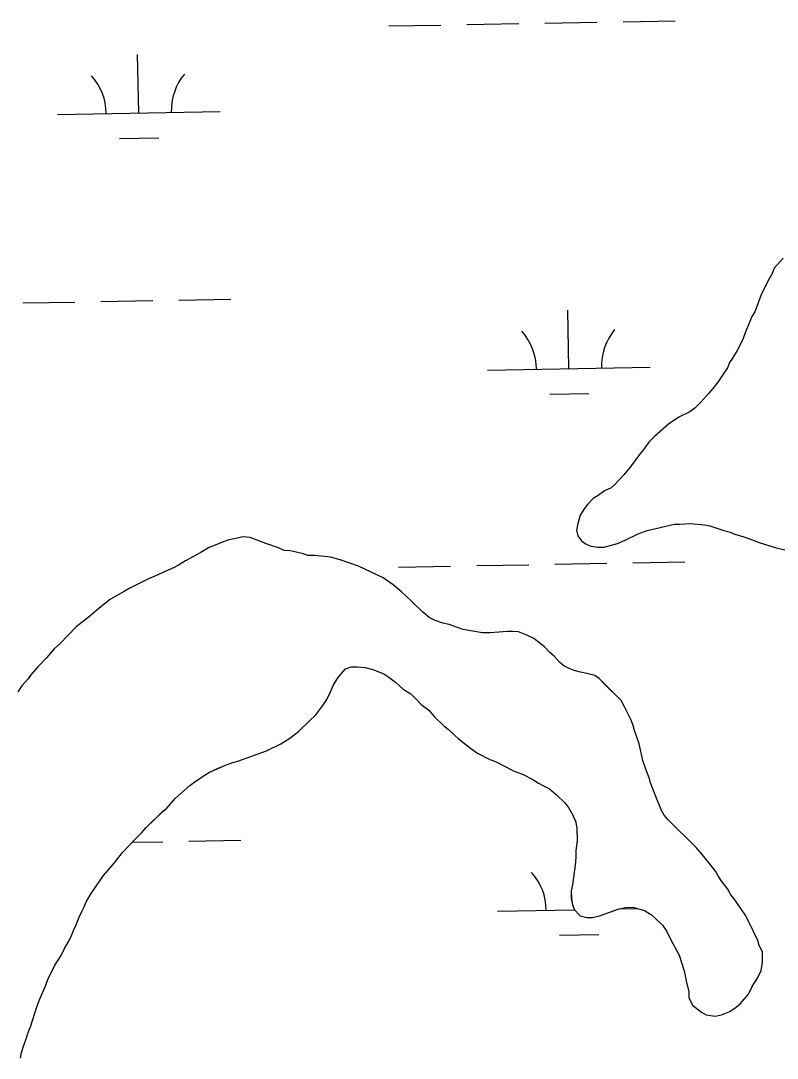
# Model space of a CAD drawing. Extents: x 3957609 to 3995875, y 234277 to 260273.
# Drawn here: x 3976329 to 3976794, y 253543 to 254181 of the extents above; entities that cross this region are included whole.
import ezdxf

# ---------------------------------------------------------------- set-up
doc = ezdxf.new("R2010")
doc.units = 0
doc.layers.add('V-TOPO-SHOR', color=7, linetype='Continuous')
doc.layers.add('V-WETL-SWMP', color=7, linetype='Continuous')

msp = doc.modelspace()

# ---------------------------------------------------------------- linework, layer by layer
at = {"layer": 'V-TOPO-SHOR'}
for points in [[(3976797.692, 254035.25), (3976792.189, 254028.94), (3976791.011, 254025.786), (3976788.263, 254021.055), (3976785.907, 254015.931), (3976784.337, 254013.172), (3976780.417, 254002.138), (3976778.451, 253999.377), (3976776.491, 253994.255), (3976774.527, 253989.919), (3976772.96, 253985.191), (3976769.425, 253978.49), (3976766.677, 253973.759), (3976764.711, 253970.998), (3976763.535, 253967.844), (3976760.785, 253963.902), (3976758.034, 253959.564), (3976755.677, 253956.41), (3976752.138, 253952.072), (3976747.419, 253946.944), (3976743.487, 253943), (3976740.341, 253940.632), (3976733.651, 253937.47), (3976727.355, 253933.126), (3976718.702, 253925.631), (3976715.163, 253922.079), (3976712.02, 253917.742), (3976710.056, 253915.376), (3976703.766, 253906.701), (3976699.836, 253901.968), (3976694.331, 253896.051), (3976691.972, 253894.077), (3976688.035, 253892.103), (3976684.101, 253889.338), (3976680.954, 253887.366), (3976677.415, 253883.815), (3976675.451, 253881.054), (3976673.093, 253877.112), (3976671.527, 253871.989), (3976670.744, 253868.049), (3976671.539, 253864.506), (3976673.906, 253861.358), (3976676.667, 253859.394), (3976679.819, 253858.217), (3976683.759, 253857.436), (3976687.698, 253857.443), (3976695.965, 253859.818), (3976700.688, 253861.797), (3976708.559, 253865.747), (3976714.07, 253867.726), (3976731, 253871.69), (3976734.15, 253871.697), (3976740.452, 253872.1), (3976749.512, 253871.328), (3976752.664, 253870.544), (3976761.333, 253867.801), (3976764.485, 253867.019), (3976768.032, 253865.448), (3976773.55, 253863.881), (3976777.097, 253862.706), (3976783.007, 253860.353), (3976792.858, 253857.217), (3976799.557, 253855.653)], [(3976631.459, 253805.755), (3976628.308, 253805.751), (3976617.674, 253804.946), (3976612.95, 253804.938), (3976601.131, 253806.89), (3976597.584, 253808.065), (3976592.459, 253810.025), (3976588.519, 253810.808), (3976583.79, 253812.374), (3976580.243, 253814.338), (3976576.301, 253817.484), (3976569.989, 253823.773), (3976565.649, 253827.706), (3976563.282, 253830.065), (3976558.155, 253834.39), (3976551.846, 253838.712), (3976536.869, 253845.777), (3976525.441, 253849.697), (3976519.528, 253851.264), (3976510.075, 253852.429), (3976505.743, 253852.423), (3976502.196, 253853.598), (3976494.71, 253855.161), (3976491.163, 253855.55), (3976487.616, 253857.121), (3976479.735, 253859.863), (3976470.278, 253863.394), (3976465.944, 253863.779), (3976456.495, 253861.797), (3976452.165, 253860.213), (3976444.686, 253857.051), (3976439.965, 253854.287), (3976430.52, 253849.15), (3976426.193, 253846.385), (3976423.045, 253844.806), (3976418.32, 253842.828), (3976411.629, 253839.668), (3976407.695, 253838.087), (3976395.888, 253832.16), (3976392.741, 253830.184), (3976384.477, 253825.445), (3976377.397, 253819.919), (3976371.497, 253814.789), (3976363.235, 253808.475), (3976353.407, 253798.218), (3976349.866, 253795.063), (3976345.149, 253789.539), (3976339.644, 253784.018), (3976335.714, 253779.285), (3976333.748, 253776.524), (3976329.816, 253772.184), (3976327.458, 253768.637)], [(3976598.087, 253739.928), (3976605.581, 253734.032), (3976609.917, 253730.888), (3976617.406, 253726.96), (3976620.953, 253725.785), (3976632.385, 253719.897), (3976637.507, 253717.935), (3976643.815, 253714.793), (3976647.364, 253712.438), (3976650.516, 253710.865), (3976654.065, 253708.903), (3976658.403, 253705.364), (3976663.531, 253700.252), (3976665.899, 253697.5), (3976668.268, 253693.17), (3976670.247, 253688.448), (3976671.039, 253684.511), (3976671.053, 253677.028), (3976670.273, 253671.118), (3976670.281, 253666.786), (3976669.894, 253662.059), (3976668.34, 253649.847), (3976667.558, 253646.302), (3976667.566, 253641.575), (3976668.358, 253637.637), (3976669.546, 253634.487), (3976673.095, 253630.948), (3976677.038, 253629.775), (3976680.581, 253629.781), (3976684.912, 253630.969), (3976696.328, 253634.925), (3976700.657, 253636.113), (3976705.384, 253636.121), (3976712.476, 253634.163), (3976716.814, 253631.415), (3976719.575, 253629.056), (3976723.519, 253625.124), (3976726.284, 253621.187), (3976728.653, 253616.071), (3976733.79, 253606.628), (3976736.956, 253597.181), (3976738.148, 253590.881), (3976739.733, 253584.186), (3976739.739, 253580.643), (3976742.111, 253575.92), (3976747.63, 253571.595), (3976750.391, 253570.026), (3976755.906, 253569.248), (3976759.845, 253570.041), (3976764.96, 253572.019), (3976768.895, 253574.782), (3976771.256, 253576.756), (3976776.366, 253582.671), (3976778.721, 253587.401), (3976781.865, 253592.526), (3976784.22, 253597.256), (3976784.998, 253602.378), (3976784.988, 253608.68), (3976783.014, 253612.614), (3976782.221, 253615.764), (3976776.292, 253627.964), (3976774.318, 253631.505), (3976767.606, 253641.342), (3976765.632, 253643.703), (3976763.658, 253647.244), (3976760.105, 253651.965), (3976757.735, 253655.506), (3976756.156, 253658.258), (3976754.184, 253661.013), (3976748.263, 253668.488), (3976744.317, 253672.813), (3976726.96, 253690.115), (3976724.592, 253692.867), (3976723.011, 253695.624), (3976718.661, 253706.251), (3976716.29, 253712.549), (3976715.495, 253715.698), (3976713.519, 253720.421), (3976711.54, 253726.325), (3976709.161, 253736.561), (3976706.392, 253744.829), (3976705.597, 253747.979), (3976704.411, 253751.127), (3976700.065, 253759.786), (3976698.089, 253763.327), (3976687.833, 253773.55), (3976684.677, 253776.696), (3976681.916, 253778.66), (3976677.189, 253779.836), (3976673.249, 253780.616), (3976669.309, 253781.791), (3976666.155, 253782.967), (3976663.003, 253784.538), (3976660.24, 253786.897), (3976657.084, 253790.436), (3976654.323, 253792.795), (3976651.167, 253796.334), (3976644.462, 253801.444), (3976640.129, 253803.406), (3976635.005, 253805.368), (3976631.459, 253805.755)], [(3976329.005, 253543.351), (3976329.785, 253546.896), (3976330.961, 253550.839), (3976332.136, 253553.99), (3976333.705, 253559.112), (3976335.274, 253562.66), (3976339.194, 253574.876), (3976340.762, 253579.211), (3976344.684, 253588.278), (3976345.862, 253591.823), (3976350.179, 253600.494), (3976352.143, 253603.648), (3976354.109, 253606.409), (3976356.071, 253610.745), (3976358.428, 253614.687), (3976359.997, 253617.841), (3976361.568, 253621.781), (3976363.139, 253624.935), (3976365.099, 253630.059), (3976366.669, 253633.606), (3976368.24, 253636.365), (3976369.416, 253639.519), (3976372.56, 253644.643), (3976380.024, 253655.684), (3976386.707, 253663.177), (3976391.817, 253669.883), (3976395.749, 253673.827), (3976399.288, 253677.771), (3976403.613, 253682.109), (3976406.366, 253685.265), (3976416.589, 253695.128), (3976418.951, 253697.103), (3976424.061, 253703.017), (3976433.107, 253710.91), (3976436.252, 253713.278), (3976441.368, 253716.831), (3976445.302, 253719.2), (3976449.632, 253721.177), (3976455.141, 253723.548), (3976459.473, 253725.131), (3976462.622, 253725.924), (3976480.336, 253732.254), (3976488.992, 253736.6), (3976494.502, 253740.154), (3976500.009, 253744.102), (3976506.693, 253750.807), (3976510.627, 253754.359), (3976514.951, 253760.273), (3976517.306, 253763.822), (3976519.663, 253768.553), (3976521.232, 253772.494), (3976523.98, 253777.224), (3976528.697, 253782.746), (3976532.24, 253783.934), (3976536.18, 253783.94), (3976540.907, 253783.555), (3976545.636, 253782.379), (3976552.335, 253779.635), (3976555.489, 253777.669), (3976559.433, 253774.525), (3976564.166, 253770.2), (3976568.897, 253767.451), (3976572.446, 253763.912), (3976575.209, 253760.765), (3976579.94, 253757.228), (3976583.493, 253753.296), (3976589.015, 253747.791), (3976592.171, 253745.431), (3976595.722, 253741.892), (3976598.087, 253739.928)]]:
    msp.add_lwpolyline(points, dxfattribs=at)
at = {"layer": 'V-WETL-SWMP'}
for p, q in [((3976603.364, 254178.767), (3976635.359, 254179.349)), ((3976651.356, 254179.64), (3976683.351, 254180.222)), ((3976699.348, 254180.513), (3976731.343, 254181.094)), ((3976555.372, 254177.895), (3976587.367, 254178.476)), ((3976401.728, 254124.351), (3976401.074, 254160.345)), ((3976351.736, 254123.442), (3976451.72, 254125.26)), ((3976390.011, 254108.704), (3976414.007, 254109.14)), ((3976330.431, 254007.603), (3976362.426, 254008.185)), ((3976378.423, 254008.476), (3976410.418, 254009.058)), ((3976426.415, 254009.348), (3976458.41, 254009.93)), ((3976666.064, 253967.268), (3976665.409, 254003.262)), ((3976616.072, 253966.359), (3976716.055, 253968.177)), ((3976654.346, 253951.622), (3976678.342, 253952.058)), ((3976657.404, 253847.02), (3976689.399, 253847.602)), ((3976705.396, 253847.893), (3976737.391, 253848.474)), ((3976561.42, 253845.275), (3976593.415, 253845.856)), ((3976609.412, 253846.147), (3976641.407, 253846.729)), ((3976397.787, 253676.098), (3976416.466, 253676.438)), ((3976432.463, 253676.728), (3976464.458, 253677.31)), ((3976622.12, 253633.739), (3976669.503, 253634.601)), ((3976696.965, 253635.1), (3976708.335, 253635.307)), ((3976660.394, 253619.002), (3976684.39, 253619.438))]:
    msp.add_line(p, q, dxfattribs=at)
for points in [[(3976797.692, 254035.25), (3976792.188, 254028.94), (3976791.012, 254025.787), (3976788.262, 254021.056), (3976785.907, 254015.932), (3976784.336, 254013.173), (3976780.416, 254002.138), (3976778.451, 253999.378), (3976776.49, 253994.255), (3976774.527, 253989.919), (3976772.96, 253985.19), (3976769.426, 253978.489), (3976766.676, 253973.758), (3976764.711, 253970.998), (3976763.535, 253967.845), (3976760.784, 253963.902), (3976758.034, 253959.565), (3976755.676, 253956.411), (3976752.138, 253952.073), (3976747.42, 253946.945), (3976743.488, 253943), (3976740.341, 253940.632), (3976733.651, 253937.47), (3976727.356, 253933.127), (3976718.703, 253925.63), (3976715.164, 253922.08), (3976712.02, 253917.742), (3976710.055, 253915.376), (3976703.767, 253906.701), (3976699.836, 253901.968), (3976694.331, 253896.051), (3976691.971, 253894.078), (3976688.036, 253892.102), (3976684.102, 253889.339), (3976680.954, 253887.365), (3976677.415, 253883.814), (3976675.45, 253881.054), (3976673.093, 253877.112), (3976671.526, 253871.989), (3976670.745, 253868.049), (3976671.538, 253864.506), (3976673.907, 253861.359), (3976676.667, 253859.394), (3976679.819, 253858.217)], [(3976679.819, 253858.217), (3976683.759, 253857.436), (3976687.698, 253857.442), (3976695.965, 253859.819), (3976700.688, 253861.796), (3976708.559, 253865.747), (3976714.07, 253867.725), (3976731, 253871.691), (3976734.15, 253871.696), (3976740.452, 253872.1), (3976749.512, 253871.327), (3976752.664, 253870.544), (3976761.333, 253867.801), (3976764.485, 253867.019), (3976768.033, 253865.449), (3976773.549, 253863.882), (3976777.096, 253862.706), (3976783.007, 253860.353), (3976792.859, 253857.218), (3976799.557, 253855.653)], [(3976718.662, 253706.25), (3976716.289, 253712.548), (3976715.496, 253715.698), (3976713.519, 253720.421), (3976711.541, 253726.325), (3976709.161, 253736.562), (3976706.391, 253744.829), (3976705.598, 253747.978), (3976704.411, 253751.127), (3976700.065, 253759.785), (3976698.09, 253763.327), (3976684.677, 253776.696), (3976681.917, 253778.661), (3976677.189, 253779.835), (3976673.249, 253780.616), (3976669.308, 253781.792), (3976666.155, 253782.968), (3976663.002, 253784.538), (3976660.241, 253786.897), (3976657.085, 253790.437), (3976654.324, 253792.795), (3976651.167, 253796.335), (3976644.463, 253801.445), (3976640.128, 253803.407), (3976635.004, 253805.368), (3976631.459, 253805.756), (3976628.308, 253805.751), (3976617.675, 253804.946), (3976612.949, 253804.938), (3976601.13, 253806.889), (3976597.583, 253808.065), (3976592.46, 253810.026), (3976588.52, 253810.807), (3976583.791, 253812.375), (3976580.243, 253814.338), (3976576.3, 253817.483), (3976569.988, 253823.774), (3976565.649, 253827.706), (3976563.282, 253830.065), (3976558.155, 253834.39), (3976551.846, 253838.712), (3976536.868, 253845.777), (3976525.44, 253849.697), (3976519.529, 253851.263), (3976510.075, 253852.43), (3976505.742, 253852.423), (3976502.196, 253853.599), (3976494.71, 253855.162), (3976491.164, 253855.55), (3976487.617, 253857.12), (3976479.735, 253859.864), (3976470.277, 253863.394), (3976465.944, 253863.78), (3976456.495, 253861.796), (3976452.165, 253860.213), (3976444.686, 253857.051), (3976439.965, 253854.286), (3976430.52, 253849.15), (3976426.192, 253846.386), (3976423.044, 253844.806), (3976418.321, 253842.829), (3976411.63, 253839.667), (3976407.694, 253838.086), (3976395.888, 253832.159), (3976392.74, 253830.184), (3976384.477, 253825.445), (3976377.396, 253819.919), (3976371.497, 253814.789), (3976363.236, 253808.474), (3976353.406, 253798.218), (3976349.866, 253795.062), (3976345.149, 253789.54), (3976339.644, 253784.017), (3976335.713, 253779.284), (3976333.748, 253776.524), (3976329.816, 253772.185), (3976327.459, 253768.637)], [(3976494.501, 253740.154), (3976500.009, 253744.102), (3976506.694, 253750.808), (3976510.627, 253754.359), (3976514.95, 253760.274), (3976517.307, 253763.823), (3976519.663, 253768.553), (3976521.232, 253772.494), (3976523.981, 253777.225), (3976528.698, 253782.746), (3976532.241, 253783.934), (3976536.18, 253783.94), (3976540.907, 253783.554), (3976545.635, 253782.38), (3976552.335, 253779.634), (3976555.489, 253777.669), (3976559.433, 253774.525), (3976564.166, 253770.2), (3976568.897, 253767.451), (3976572.447, 253763.912), (3976575.209, 253760.765), (3976579.941, 253757.228), (3976583.493, 253753.295), (3976589.015, 253747.79), (3976592.17, 253745.432), (3976595.721, 253741.893), (3976598.087, 253739.928), (3976605.58, 253734.032), (3976609.917, 253730.888), (3976617.407, 253726.961), (3976620.954, 253725.785), (3976632.385, 253719.896), (3976637.508, 253717.935), (3976643.815, 253714.794), (3976647.364, 253712.437), (3976650.517, 253710.866), (3976654.065, 253708.903), (3976658.403, 253705.365), (3976663.532, 253700.253), (3976665.899, 253697.5), (3976668.269, 253693.171), (3976670.246, 253688.448), (3976671.04, 253684.511), (3976671.053, 253677.028), (3976670.274, 253671.118), (3976670.281, 253666.786), (3976669.895, 253662.059), (3976668.339, 253649.847), (3976667.557, 253646.301), (3976667.565, 253641.575), (3976668.359, 253637.637), (3976669.546, 253634.488), (3976673.096, 253630.949), (3976677.037, 253629.774), (3976680.581, 253629.78), (3976684.912, 253630.968), (3976696.327, 253634.925), (3976700.658, 253636.114), (3976705.384, 253636.121), (3976712.477, 253634.164), (3976716.814, 253631.414), (3976719.575, 253629.055), (3976723.52, 253625.123), (3976726.283, 253621.188), (3976728.654, 253616.072), (3976733.79, 253606.628), (3976736.956, 253597.18), (3976738.148, 253590.88), (3976739.734, 253584.187), (3976739.74, 253580.643), (3976742.11, 253575.92), (3976747.631, 253571.596), (3976750.391, 253570.026), (3976755.906, 253569.247), (3976759.844, 253570.041), (3976764.961, 253572.018), (3976768.895, 253574.782), (3976771.255, 253576.755), (3976776.365, 253582.671), (3976778.721, 253587.401), (3976781.864, 253592.526), (3976784.219, 253597.256), (3976784.999, 253602.378), (3976784.988, 253608.68), (3976783.013, 253612.615), (3976782.22, 253615.765), (3976776.292, 253627.965), (3976774.317, 253631.506), (3976767.606, 253641.342), (3976765.633, 253643.702), (3976763.658, 253647.244), (3976760.105, 253651.964), (3976757.736, 253655.505), (3976756.157, 253658.259), (3976754.183, 253661.013), (3976748.263, 253668.487), (3976744.317, 253672.813), (3976726.96, 253690.115), (3976724.592, 253692.868), (3976723.012, 253695.623), (3976718.662, 253706.25)], [(3976329.004, 253543.351), (3976329.786, 253546.897), (3976330.961, 253550.838), (3976332.137, 253553.991), (3976333.704, 253559.113), (3976335.274, 253562.66), (3976339.193, 253574.876), (3976340.762, 253579.211), (3976344.685, 253588.277), (3976345.861, 253591.823), (3976350.18, 253600.495), (3976352.144, 253603.649), (3976354.109, 253606.409), (3976356.071, 253610.745), (3976358.428, 253614.687), (3976359.998, 253617.841), (3976361.567, 253621.782), (3976363.138, 253624.935), (3976365.099, 253630.059), (3976366.669, 253633.606), (3976368.24, 253636.366), (3976369.416, 253639.518), (3976372.559, 253644.644), (3976380.024, 253655.684), (3976386.708, 253663.178), (3976391.817, 253669.882), (3976395.749, 253673.827), (3976399.288, 253677.771), (3976403.613, 253682.11), (3976406.365, 253685.266), (3976416.59, 253695.129), (3976418.95, 253697.102), (3976424.06, 253703.018), (3976433.106, 253710.91), (3976436.253, 253713.278), (3976441.368, 253716.831), (3976445.303, 253719.2), (3976455.142, 253723.549), (3976459.472, 253725.131), (3976462.622, 253725.924), (3976480.335, 253732.254), (3976488.993, 253736.601), (3976494.501, 253740.154)]]:
    msp.add_lwpolyline(points, dxfattribs=at)
for centre, start, end in [((3976346.486, 254123.821), 0.269879, 41.813537), ((3976456.953, 254125.83), 140.269876, 181.813534), ((3976610.821, 253966.739), 0.269879, 41.813537), ((3976721.289, 253968.747), 140.269876, 181.813534), ((3976616.869, 253634.119), 0.269879, 41.813537)]:
    msp.add_arc(centre, 35.246, start, end, dxfattribs=at)

doc.saveas('drawing.dxf')
